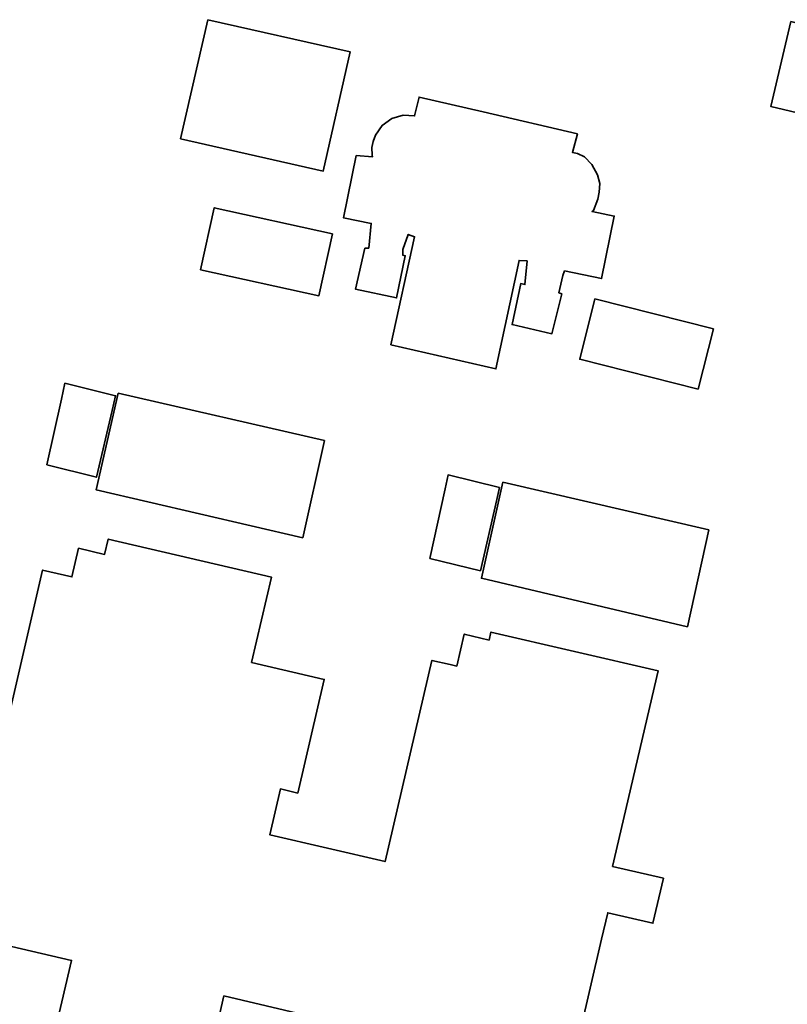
# Model space of a CAD drawing. Header units: metres. Extents: x 250001 to 257773, y 598992 to 609118.
# Tile 601 of 656: x 252877 to 253096, y 606981 to 607262. Entities that reach past the tile are written whole.
import ezdxf

# ---------------------------------------------------------------- set-up
doc = ezdxf.new("R2010")
doc.units = ezdxf.units.M
for name, color, linetype, lineweight in [('B-WE-OG-BEBOUWING-GV', 1, 'Continuous', 35), ('B-WE-OG-TERREIN_ERF-GV', 7, 'Continuous', 18), ('X-XX-AL-REFERENTIE-G', 7, 'Continuous', 18)]:
    doc.layers.add(name, color=color, linetype=linetype, lineweight=lineweight)

# ---------------------------------------------------------------- blocks, each defined once
blk = doc.blocks.new('BS2021-132-Xref-BGT-GRIJS-20210617-aangepast')
at = {"layer": 'B-WE-OG-BEBOUWING-GV', "flags": 128}
for points in [[(252930.928, 607262.131), (252923.232, 607228.175), (252963.869, 607218.966), (252971.564, 607252.922)], [(253113.408, 607232.162), (253119.161, 607256.336), (253097.102, 607261.585), (253091.349, 607237.412)], [(252976.875, 607196.969), (252975.723, 607196.969), (252973.09, 607185.285), (252984.773, 607182.817), (252987.242, 607194.829), (252986.584, 607194.994), (252986.584, 607196.639), (252988.065, 607200.918), (252989.874, 607200.26), (252983.128, 607169.488), (253013.077, 607162.576), (253019.659, 607193.513), (253021.963, 607193.348), (253021.305, 607186.602), (253020.153, 607186.931), (253017.685, 607175.247), (253029.039, 607172.614), (253031.836, 607183.969), (253031.014, 607184.298), (253032.165, 607189.234), (253032.641, 607190.503), (253043.145, 607188.348), (253046.797, 607206.147), (253040.472, 607207.444), (253040.877, 607207.713), (253042.078, 607210.968), (253042.492, 607212.999), (253042.657, 607215.484), (253042.036, 607217.887), (253040.402, 607220.856), (253038.343, 607223.073), (253036.279, 607223.956), (253034.868, 607224.309), (253036.279, 607229.551), (253009.448, 607235.842), (252991.191, 607240.082), (252989.867, 607234.726), (252986.614, 607234.881), (252983.438, 607233.951), (252980.688, 607231.937), (252978.712, 607229.225), (252978.093, 607227.39), (252977.744, 607225.74), (252977.783, 607223.532), (252977.89, 607222.999), (252973.256, 607223.414), (252969.616, 607205.678), (252977.537, 607204.053)], [(252966.512, 607201.13), (252932.803, 607208.528), (252928.922, 607190.848), (252962.631, 607183.449)], [(253075.012, 607174.003), (253041.282, 607182.542), (253036.932, 607165.359), (253070.662, 607156.82)], [(252885.062, 607135.254), (252899.218, 607131.719), (252903.701, 607150.758), (252904.681, 607154.919), (252890.275, 607158.517), (252889.262, 607153.997)], [(252964.238, 607142.149), (252905.46, 607155.663), (252899.166, 607128.08), (252958.036, 607114.473)], [(253008.708, 607105.006), (253013.295, 607125.395), (253014.056, 607128.778), (252999.436, 607132.378), (252998.578, 607128.45), (252994.235, 607108.57)], [(253073.738, 607116.694), (253015.054, 607130.301), (253008.945, 607102.903), (253067.63, 607089.111)]]:
    blk.add_lwpolyline(points, close=True, dxfattribs=at)
for points in [[(252923.203, 606929.635), (252935.55, 606983.886), (253034.023, 606960.621), (253043.188, 607000), (253044.947, 607007.556), (253057.783, 607004.568), (253060.771, 607017.403), (253046.32, 607020.768), (253059.293, 607076.506), (253011.657, 607087.594), (253011.124, 607085.304), (253004.021, 607086.989), (253001.898, 607077.864), (253000, 607078.306), (252994.837, 607079.508), (252981.484, 607022.141), (252948.607, 607029.793), (252951.645, 607042.846), (252956.609, 607041.691), (252964.152, 607074.101), (252943.444, 607078.921), (252949.107, 607103.253), (252902.582, 607114.082), (252901.57, 607109.732), (252894.132, 607111.463), (252892.236, 607103.313), (252883.905, 607105.253), (252870.383, 607047.155)], [(252771.085, 607022.166), (252892.149, 606993.988), (252879.428, 606939.55)]]:
    blk.add_lwpolyline(points, dxfattribs=at)
at = {"layer": 'B-WE-OG-TERREIN_ERF-GV', "flags": 128}
for points in [[(252971.564, 607252.922), (252963.869, 607218.966), (252923.232, 607228.175), (252930.928, 607262.131)], [(253097.102, 607261.585), (253119.161, 607256.336), (253113.408, 607232.162), (253091.349, 607237.412)], [(253009.448, 607235.842), (253036.279, 607229.551), (253034.868, 607224.309), (253036.279, 607223.956), (253038.343, 607223.073), (253040.402, 607220.856), (253042.036, 607217.887), (253042.657, 607215.484), (253042.492, 607212.999), (253042.078, 607210.968), (253040.877, 607207.713), (253040.472, 607207.444), (253046.797, 607206.147), (253043.145, 607188.348), (253032.641, 607190.503), (253032.165, 607189.234), (253031.014, 607184.298), (253031.836, 607183.969), (253029.039, 607172.614), (253017.685, 607175.247), (253020.153, 607186.931), (253021.305, 607186.602), (253021.963, 607193.348), (253019.659, 607193.513), (253013.077, 607162.576), (252983.128, 607169.488), (252989.874, 607200.26), (252988.065, 607200.918), (252986.584, 607196.639), (252986.584, 607194.994), (252987.242, 607194.829), (252984.773, 607182.817), (252973.09, 607185.285), (252975.723, 607196.969), (252976.875, 607196.969), (252977.537, 607204.053), (252969.616, 607205.678), (252973.256, 607223.414), (252977.89, 607222.999), (252977.783, 607223.532), (252977.744, 607225.74), (252978.093, 607227.39), (252978.712, 607229.225), (252980.688, 607231.937), (252983.438, 607233.951), (252986.614, 607234.881), (252989.867, 607234.726), (252991.191, 607240.082)], [(252966.512, 607201.13), (252962.631, 607183.449), (252928.922, 607190.848), (252932.803, 607208.528)], [(253075.012, 607174.003), (253070.662, 607156.82), (253036.932, 607165.359), (253041.282, 607182.542)], [(252899.218, 607131.719), (252885.062, 607135.254), (252889.262, 607153.997), (252890.275, 607158.517), (252904.681, 607154.919), (252903.701, 607150.758)], [(252964.238, 607142.149), (252958.036, 607114.473), (252899.166, 607128.08), (252905.46, 607155.663)], [(253014.056, 607128.778), (253013.295, 607125.395), (253008.708, 607105.006), (252994.235, 607108.57), (252998.578, 607128.45), (252999.436, 607132.378)], [(253073.738, 607116.694), (253067.63, 607089.111), (253008.945, 607102.903), (253015.054, 607130.301)]]:
    blk.add_lwpolyline(points, close=True, dxfattribs=at)
for points in [[(252879.428, 606939.55), (252892.149, 606993.988), (252771.085, 607022.166)], [(252870.383, 607047.155), (252883.905, 607105.253), (252892.236, 607103.313), (252894.132, 607111.463), (252901.57, 607109.732), (252902.582, 607114.082), (252949.107, 607103.253), (252943.444, 607078.921), (252964.152, 607074.101), (252956.609, 607041.691), (252951.645, 607042.846), (252948.607, 607029.793), (252981.484, 607022.141), (252994.837, 607079.508), (253000, 607078.306), (253001.898, 607077.864), (253004.021, 607086.989), (253011.124, 607085.304), (253011.657, 607087.594), (253059.293, 607076.506), (253046.32, 607020.768), (253060.771, 607017.403), (253057.783, 607004.568), (253044.947, 607007.556), (253043.188, 607000), (253034.023, 606960.621), (252935.55, 606983.886), (252923.203, 606929.635)]]:
    blk.add_lwpolyline(points, dxfattribs=at)

msp = doc.modelspace()

# ---------------------------------------------------------------- block references
at = {"layer": 'X-XX-AL-REFERENTIE-G'}
msp.add_blockref('BS2021-132-Xref-BGT-GRIJS-20210617-aangepast', (0, 0), dxfattribs=at)

doc.saveas('drawing.dxf')
